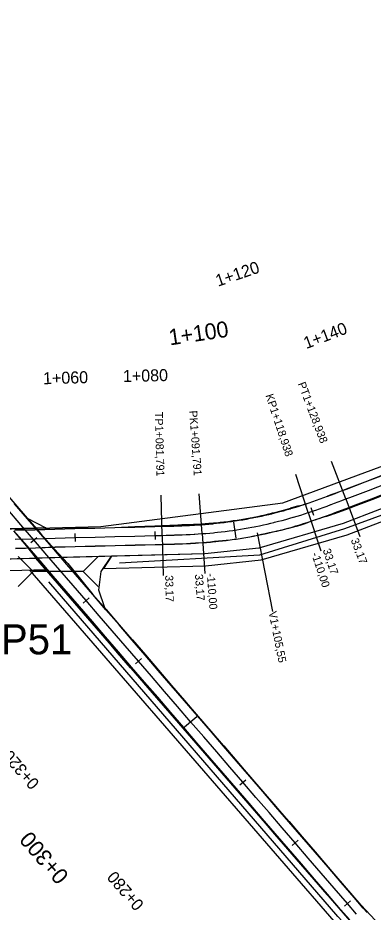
# Model space of a CAD drawing. Extents: x -636600 to -628587, y -1090963 to -1085869.
# Drawn here: x -634262.6 to -634173.7, y -1089734.6 to -1089511.2 of the extents above; entities that cross this region are included whole.
import ezdxf

# ---------------------------------------------------------------- set-up
doc = ezdxf.new("R2010")
doc.units = 0
for name, color, linetype in [('01_PARCELY_NÁVRH_PC', 7, 'Continuous'), ('03_PC_OBJEKTY_NÁVRH', 7, 'Continuous'), ('06_ÚSES_IP_NAVRH', 7, 'Continuous'), ('HEKTOMETRY100', 7, 'Continuous'), ('HEKTOMETRY20', 7, 'Continuous'), ('HL_BODY', 7, 'Continuous'), ('POLOMERY', 7, 'Continuous'), ('situace_osa', 7, 'Continuous'), ('situace_těleso', 7, 'Continuous'), ('situace_vozovka', 7, 'Continuous'), ('VRCHOLY', 7, 'Continuous')]:
    doc.layers.add(name, color=color, linetype=linetype)

msp = doc.modelspace()

# ---------------------------------------------------------------- linework, layer by layer
at = {"layer": '01_PARCELY_NÁVRH_PC'}
for points in [[(-634282.68, -1089639.34), (-634277.64, -1089635.98), (-634275.38, -1089630.36), (-634277.03, -1089623.88), (-634397.87, -1089484.5), (-634407.56, -1089471.12), (-634411.27, -1089463.23), (-634414.46, -1089459.89), (-634418.79, -1089458.32), (-634409.44, -1089459.4), (-634393.19, -1089459.38), (-634397.97, -1089462.32), (-634400.43, -1089467.06), (-634400.07, -1089472.66), (-634396.52, -1089478.17), (-634260.28, -1089636.15), (-634255.65, -1089638.62)], [(-634241.21, -1089648.73), (-634215.69, -1089648.05), (-634201.72, -1089646.6), (-634180.27, -1089640.34), (-634152.9, -1089629.84), (-634123.42, -1089619.33), (-634124.43, -1089616.51), (-634153.94, -1089627.03), (-634181.23, -1089637.49), (-634202.3, -1089643.64), (-634215.89, -1089645.05), (-634239.18, -1089645.67)], [(-634436.06, -1089715.46), (-634425.38, -1089707.44), (-634425.28, -1089705.95), (-634412.34, -1089696.86), (-634389.23, -1089679.76), (-634353.24, -1089657.77), (-634341.16, -1089651.61), (-634331.8, -1089648.15), (-634258.18, -1089646.18), (-634255.64, -1089649.11), (-634331.22, -1089651.14), (-634339.96, -1089654.36), (-634351.77, -1089660.39), (-634387.55, -1089682.25), (-634410.59, -1089699.3), (-634427.51, -1089711.19)], [(-634258.18, -1089646.18), (-634176.9, -1089739.82), (-634077.43, -1089845.93), (-634067.68, -1089858), (-634058.64, -1089871.16), (-634045.93, -1089893.26), (-634037.74, -1089903.59), (-634027.4, -1089914.11), (-634040.58, -1089892.03), (-634056.88, -1089864.72), (-634067.09, -1089851.03), (-634070.76, -1089846.11), (-634158.26, -1089752.56), (-634176.72, -1089732.83), (-634240.83, -1089658.58), (-634242.34, -1089654.2), (-634241.75, -1089649.53), (-634239.18, -1089645.67)], [(-634259.52, -1089649.22), (-634255.64, -1089649.11), (-634176.9, -1089739.82), (-634077.43, -1089845.93), (-634067.68, -1089858), (-634058.64, -1089871.16), (-634045.93, -1089893.26), (-634070.08, -1089859.8), (-634079.7, -1089847.9), (-634179.12, -1089741.83)]]:
    msp.add_lwpolyline(points, close=True, dxfattribs=at)
for points in [[(-634431.43, -1089704.66), (-634389.8, -1089674.12), (-634343.84, -1089646.78), (-634333.24, -1089642.69), (-634321.7, -1089640.37), (-634241.91, -1089638.25), (-634196.34, -1089632.38), (-634140.85, -1089611.84), (-634133.43, -1089607.99), (-634103.65, -1089597.17), (-634055.12, -1089591.81), (-634023.67, -1089589.12), (-634000.19, -1089587.56)], [(-633985.38, -1089596.54), (-634095.63, -1089606.53), (-634109.59, -1089609.87), (-634119.39, -1089614.71), (-634153.94, -1089627.03), (-634181.23, -1089637.49), (-634202.3, -1089643.64), (-634215.89, -1089645.05), (-634331.8, -1089648.15), (-634341.16, -1089651.61), (-634353.24, -1089657.77), (-634389.23, -1089679.76), (-634412.34, -1089696.86), (-634425.28, -1089705.95)]]:
    msp.add_lwpolyline(points, dxfattribs=at)
at = {"layer": '03_PC_OBJEKTY_NÁVRH'}
for points in [[(-634262.52, -1089653.26), (-634258.77, -1089649.5), (-634262.52, -1089645.76)], [(-634242.52, -1089653.25), (-634246.27, -1089649.5), (-634242.52, -1089645.75)], [(-634246.27, -1089649.5), (-634258.77, -1089649.5)]]:
    msp.add_lwpolyline(points, dxfattribs=at)
at = {"layer": '06_ÚSES_IP_NAVRH'}
for points in [[(-634237.23, -1089647.3), (-634202.07, -1089645.3), (-634180.78, -1089638.73), (-634125.21, -1089618.48)], [(-634061.77, -1089868.68), (-634079.73, -1089845.5), (-634182.6, -1089735.66), (-634254.9, -1089652.07)]]:
    msp.add_lwpolyline(points, dxfattribs=at)
at = {"layer": 'HEKTOMETRY100'}
for points in [[(-634208.69, -1089637.18), (-634208.1, -1089641.14)], [(-634220.92, -1089688.33), (-634217.89, -1089685.72)]]:
    msp.add_lwpolyline(points, dxfattribs=at)
at = {"layer": 'HEKTOMETRY20'}
for points in [[(-634189.3, -1089633.52), (-634188.66, -1089635.41)], [(-634228.36, -1089639.52), (-634228.31, -1089641.52)], [(-634259.38, -1089642.28), (-634257.87, -1089640.97)], [(-634248.35, -1089640.04), (-634248.3, -1089642.04)], [(-634246.31, -1089657.41), (-634244.8, -1089656.1)], [(-634233.23, -1089672.54), (-634231.72, -1089671.24)], [(-634207.08, -1089702.81), (-634205.57, -1089701.51)], [(-634194.01, -1089717.95), (-634192.5, -1089716.64)], [(-634180.93, -1089733.08), (-634179.42, -1089731.77)]]:
    msp.add_lwpolyline(points, dxfattribs=at)
at = {"layer": 'HL_BODY'}
for points in [[(-634180.59, -1089631.38), (-634184.15, -1089622.04)], [(-634189.99, -1089634.8), (-634193.12, -1089625.31)], [(-634226.54, -1089640.47), (-634226.81, -1089630.47)], [(-634216.55, -1089640.05), (-634217.27, -1089630.08)]]:
    msp.add_lwpolyline(points, dxfattribs=at)
at = {"layer": 'POLOMERY'}
for points in [[(-634180.59, -1089631.38), (-634177.03, -1089640.73)], [(-634189.99, -1089634.8), (-634186.86, -1089644.3)], [(-634226.54, -1089640.47), (-634226.28, -1089650.47)], [(-634216.55, -1089640.05), (-634215.84, -1089650.03)]]:
    msp.add_lwpolyline(points, dxfattribs=at)
at = {"layer": 'situace_osa'}
for points in [[(-634263.32, -1089641.44), (-634258.32, -1089641.31), (-634253.33, -1089641.17), (-634248.33, -1089641.04), (-634243.33, -1089640.91), (-634238.33, -1089640.78), (-634233.33, -1089640.65), (-634228.33, -1089640.52), (-634226.54, -1089640.47), (-634225.54, -1089640.44), (-634224.54, -1089640.42), (-634223.54, -1089640.39), (-634223.34, -1089640.38), (-634222.55, -1089640.35), (-634221.55, -1089640.32), (-634220.55, -1089640.28), (-634219.55, -1089640.23), (-634218.55, -1089640.18), (-634218.34, -1089640.17), (-634217.55, -1089640.12), (-634216.55, -1089640.05), (-634215.59, -1089639.98), (-634214.62, -1089639.9), (-634213.66, -1089639.81), (-634213.36, -1089639.78), (-634212.69, -1089639.71), (-634211.73, -1089639.6), (-634210.76, -1089639.48), (-634209.8, -1089639.36), (-634208.84, -1089639.23), (-634208.4, -1089639.16), (-634207.88, -1089639.08), (-634206.93, -1089638.93), (-634205.97, -1089638.78), (-634205.01, -1089638.61), (-634204.06, -1089638.43), (-634203.47, -1089638.32), (-634203.11, -1089638.25), (-634202.16, -1089638.06), (-634201.21, -1089637.86), (-634200.26, -1089637.65), (-634199.32, -1089637.43), (-634198.58, -1089637.25), (-634198.38, -1089637.2), (-634197.43, -1089636.97), (-634196.5, -1089636.73), (-634195.56, -1089636.48), (-634194.62, -1089636.22), (-634193.75, -1089635.97), (-634193.69, -1089635.95), (-634192.76, -1089635.68), (-634191.84, -1089635.39), (-634190.91, -1089635.1), (-634189.99, -1089634.8), (-634189.04, -1089634.49), (-634188.98, -1089634.47), (-634188.1, -1089634.16), (-634187.15, -1089633.83), (-634186.21, -1089633.49), (-634185.27, -1089633.15), (-634184.33, -1089632.8), (-634184.28, -1089632.78), (-634183.4, -1089632.45), (-634182.46, -1089632.1), (-634181.53, -1089631.74), (-634180.59, -1089631.38), (-634179.6, -1089631.01), (-634174.93, -1089629.23), (-634170.26, -1089627.45)], [(-634177.9, -1089735.06), (-634180.18, -1089732.43), (-634183.45, -1089728.64), (-634186.71, -1089724.86), (-634189.98, -1089721.08), (-634193.25, -1089717.29), (-634196.52, -1089713.51), (-634199.79, -1089709.73), (-634203.06, -1089705.94), (-634206.33, -1089702.16), (-634209.6, -1089698.38), (-634212.86, -1089694.59), (-634216.13, -1089690.81), (-634219.4, -1089687.02), (-634222.67, -1089683.24), (-634225.94, -1089679.46), (-634229.21, -1089675.67), (-634232.48, -1089671.89), (-634235.75, -1089668.11), (-634239.01, -1089664.32), (-634242.28, -1089660.54), (-634245.55, -1089656.76), (-634248.82, -1089652.97), (-634252.09, -1089649.19), (-634255.36, -1089645.41), (-634258.63, -1089641.62), (-634261.9, -1089637.84), (-634265.16, -1089634.05)]]:
    msp.add_lwpolyline(points, dxfattribs=at)
at = {"layer": 'situace_těleso'}
for points in [[(-634263.38, -1089639.11), (-634258.39, -1089638.98), (-634253.39, -1089638.85), (-634248.39, -1089638.72), (-634243.39, -1089638.64), (-634238.39, -1089638.51), (-634233.4, -1089638.27), (-634228.4, -1089638.1), (-634226.61, -1089638.04), (-634225.61, -1089638.01), (-634224.61, -1089637.97), (-634223.62, -1089637.93), (-634223.41, -1089637.92), (-634222.63, -1089637.86), (-634221.64, -1089637.8), (-634220.65, -1089637.77), (-634219.67, -1089637.74), (-634218.69, -1089637.7), (-634218.48, -1089637.7), (-634217.71, -1089637.66), (-634216.73, -1089637.6), (-634215.78, -1089637.54), (-634214.84, -1089637.47), (-634213.89, -1089637.4), (-634213.6, -1089637.37), (-634212.95, -1089637.31), (-634212.01, -1089637.21), (-634211.06, -1089637.11), (-634210.12, -1089636.99), (-634209.18, -1089636.87), (-634208.74, -1089636.8), (-634208.24, -1089636.73), (-634207.3, -1089636.59), (-634206.37, -1089636.44), (-634205.43, -1089636.27), (-634204.5, -1089636.1), (-634203.92, -1089635.99), (-634203.57, -1089635.92), (-634202.64, -1089635.73), (-634201.71, -1089635.53), (-634200.79, -1089635.33), (-634199.86, -1089635.11), (-634199.14, -1089634.93), (-634198.94, -1089634.88), (-634198.02, -1089634.65), (-634197.1, -1089634.41), (-634196.19, -1089634.16), (-634195.28, -1089633.9), (-634194.42, -1089633.65), (-634194.37, -1089633.64), (-634193.46, -1089633.36), (-634192.54, -1089633.14), (-634191.61, -1089632.91), (-634190.72, -1089632.59), (-634189.77, -1089632.33), (-634189.71, -1089632.32), (-634188.84, -1089632.03), (-634187.91, -1089631.69), (-634186.99, -1089631.35), (-634186.06, -1089631), (-634185.13, -1089630.65), (-634185.08, -1089630.63), (-634184.21, -1089630.3), (-634183.27, -1089629.95), (-634182.34, -1089629.6), (-634181.4, -1089629.26), (-634180.41, -1089628.89), (-634175.74, -1089627.08), (-634171.1, -1089625.24)], [(-634169.36, -1089629.78), (-634174.03, -1089631.57), (-634178.7, -1089633.36), (-634179.7, -1089633.74), (-634180.63, -1089634.09), (-634181.57, -1089634.45), (-634182.52, -1089634.79), (-634183.42, -1089635.09), (-634183.47, -1089635.1), (-634184.44, -1089635.42), (-634185.4, -1089635.73), (-634186.37, -1089636.03), (-634187.34, -1089636.34), (-634188.25, -1089636.62), (-634188.31, -1089636.64), (-634189.28, -1089636.96), (-634190.19, -1089637.37), (-634191.12, -1089637.7), (-634192.07, -1089637.98), (-634193.02, -1089638.26), (-634193.08, -1089638.27), (-634193.98, -1089638.51), (-634194.94, -1089638.76), (-634195.9, -1089639.01), (-634196.86, -1089639.25), (-634197.82, -1089639.46), (-634198.04, -1089639.51), (-634198.79, -1089639.67), (-634199.76, -1089639.87), (-634200.73, -1089640.06), (-634201.7, -1089640.28), (-634202.66, -1089640.5), (-634203.03, -1089640.58), (-634203.63, -1089640.71), (-634204.6, -1089640.91), (-634205.57, -1089641.1), (-634206.55, -1089641.26), (-634207.53, -1089641.4), (-634208.05, -1089641.47), (-634208.51, -1089641.53), (-634209.5, -1089641.65), (-634210.48, -1089641.76), (-634211.46, -1089641.87), (-634212.45, -1089641.96), (-634213.13, -1089642.02), (-634213.43, -1089642.05), (-634214.42, -1089642.15), (-634215.4, -1089642.24), (-634216.39, -1089642.33), (-634217.41, -1089642.4), (-634218.21, -1089642.46), (-634218.42, -1089642.47), (-634219.44, -1089642.53), (-634220.45, -1089642.59), (-634221.46, -1089642.64), (-634222.47, -1089642.68), (-634223.26, -1089642.7), (-634223.47, -1089642.71), (-634224.48, -1089642.74), (-634225.48, -1089642.76), (-634226.48, -1089642.78), (-634228.27, -1089642.83), (-634233.27, -1089642.95), (-634238.27, -1089643.08), (-634243.27, -1089643.21), (-634248.27, -1089643.34), (-634253.27, -1089643.44), (-634258.26, -1089643.64), (-634263.26, -1089643.85)], [(-634263.46, -1089632.58), (-634260.14, -1089636.32), (-634256.9, -1089640.13), (-634253.57, -1089643.86), (-634250.12, -1089647.49), (-634246.99, -1089651.39), (-634243.84, -1089655.28), (-634240.54, -1089659.03), (-634237.29, -1089662.83), (-634233.96, -1089666.57), (-634230.68, -1089670.34), (-634227.42, -1089674.13), (-634224.18, -1089677.94), (-634220.94, -1089681.75), (-634217.7, -1089685.55), (-634214.4, -1089689.31), (-634211.11, -1089693.07), (-634207.85, -1089696.87), (-634204.61, -1089700.67), (-634201.35, -1089704.47), (-634198.06, -1089708.23), (-634194.76, -1089711.99), (-634191.48, -1089715.76), (-634188.23, -1089719.57), (-634184.99, -1089723.37), (-634181.74, -1089727.17), (-634178.45, -1089730.94), (-634176.18, -1089733.57), (-634175.22, -1089734.68)], [(-634179.61, -1089736.54), (-634181.9, -1089733.92), (-634185.2, -1089730.16), (-634188.49, -1089726.4), (-634191.79, -1089722.63), (-634195.08, -1089718.87), (-634198.34, -1089715.08), (-634201.58, -1089711.28), (-634204.83, -1089707.47), (-634208.08, -1089703.67), (-634211.33, -1089699.87), (-634214.59, -1089696.09), (-634217.92, -1089692.35), (-634221.23, -1089688.61), (-634224.54, -1089684.86), (-634227.84, -1089681.1), (-634231.13, -1089677.33), (-634234.41, -1089673.56), (-634237.69, -1089669.78), (-634240.9, -1089665.95), (-634244.1, -1089662.11), (-634247.29, -1089658.26), (-634250.6, -1089654.51), (-634254, -1089650.84), (-634257.32, -1089647.1), (-634260.41, -1089643.16), (-634263.65, -1089639.35)]]:
    msp.add_lwpolyline(points, dxfattribs=at)
at = {"layer": 'situace_vozovka'}
for points in [[(-634263.38, -1089639.19), (-634258.38, -1089639.06), (-634253.38, -1089638.93), (-634248.39, -1089638.79), (-634243.39, -1089638.66), (-634238.39, -1089638.53), (-634233.39, -1089638.4), (-634228.39, -1089638.27), (-634226.6, -1089638.22), (-634225.6, -1089638.19), (-634224.61, -1089638.17), (-634223.61, -1089638.14), (-634223.41, -1089638.13), (-634222.62, -1089638.11), (-634221.63, -1089638.07), (-634220.64, -1089638.03), (-634219.66, -1089637.99), (-634218.67, -1089637.93), (-634218.47, -1089637.92), (-634217.69, -1089637.88), (-634216.71, -1089637.81), (-634215.77, -1089637.74), (-634214.82, -1089637.66), (-634213.88, -1089637.57), (-634213.58, -1089637.54), (-634212.93, -1089637.47), (-634211.99, -1089637.37), (-634211.04, -1089637.25), (-634210.1, -1089637.13), (-634209.16, -1089637), (-634208.72, -1089636.94), (-634208.22, -1089636.86), (-634207.28, -1089636.71), (-634206.35, -1089636.56), (-634205.41, -1089636.39), (-634204.48, -1089636.22), (-634203.9, -1089636.11), (-634203.55, -1089636.04), (-634202.61, -1089635.85), (-634201.69, -1089635.66), (-634200.76, -1089635.45), (-634199.83, -1089635.24), (-634199.11, -1089635.07), (-634198.91, -1089635.02), (-634197.99, -1089634.79), (-634197.07, -1089634.55), (-634196.15, -1089634.31), (-634195.23, -1089634.05), (-634194.38, -1089633.81), (-634194.32, -1089633.79), (-634193.41, -1089633.52), (-634192.5, -1089633.25), (-634191.6, -1089632.96), (-634190.69, -1089632.67), (-634189.76, -1089632.35), (-634189.71, -1089632.34), (-634188.83, -1089632.04), (-634187.91, -1089631.71), (-634186.98, -1089631.38), (-634186.05, -1089631.04), (-634185.12, -1089630.69), (-634185.06, -1089630.67), (-634184.19, -1089630.34), (-634183.26, -1089629.99), (-634182.33, -1089629.64), (-634181.39, -1089629.28), (-634180.4, -1089628.9), (-634175.73, -1089627.12), (-634171.06, -1089625.34)], [(-634263.26, -1089643.69), (-634258.26, -1089643.56), (-634253.27, -1089643.42), (-634248.27, -1089643.29), (-634243.27, -1089643.16), (-634238.27, -1089643.03), (-634233.27, -1089642.9), (-634228.27, -1089642.77), (-634226.48, -1089642.72), (-634225.48, -1089642.69), (-634224.48, -1089642.66), (-634223.48, -1089642.64), (-634223.27, -1089642.63), (-634222.47, -1089642.6), (-634221.46, -1089642.57), (-634220.45, -1089642.53), (-634219.44, -1089642.48), (-634218.42, -1089642.43), (-634218.21, -1089642.42), (-634217.41, -1089642.37), (-634216.39, -1089642.3), (-634215.41, -1089642.22), (-634214.42, -1089642.14), (-634213.43, -1089642.05), (-634213.13, -1089642.02), (-634212.45, -1089641.95), (-634211.47, -1089641.84), (-634210.48, -1089641.72), (-634209.5, -1089641.59), (-634208.52, -1089641.45), (-634208.07, -1089641.39), (-634207.55, -1089641.31), (-634206.57, -1089641.16), (-634205.59, -1089640.99), (-634204.62, -1089640.82), (-634203.64, -1089640.64), (-634203.04, -1089640.53), (-634202.67, -1089640.46), (-634201.7, -1089640.26), (-634200.73, -1089640.06), (-634199.77, -1089639.84), (-634198.8, -1089639.62), (-634198.05, -1089639.44), (-634197.84, -1089639.39), (-634196.88, -1089639.15), (-634195.92, -1089638.9), (-634194.97, -1089638.65), (-634194.01, -1089638.39), (-634193.12, -1089638.13), (-634193.06, -1089638.11), (-634192.12, -1089637.83), (-634191.17, -1089637.54), (-634190.23, -1089637.25), (-634189.28, -1089636.94), (-634188.32, -1089636.62), (-634188.26, -1089636.6), (-634187.36, -1089636.29), (-634186.4, -1089635.95), (-634185.44, -1089635.61), (-634184.49, -1089635.26), (-634183.55, -1089634.91), (-634183.49, -1089634.89), (-634182.6, -1089634.55), (-634181.66, -1089634.2), (-634180.73, -1089633.84), (-634179.79, -1089633.49), (-634178.8, -1089633.11), (-634174.13, -1089631.33), (-634169.45, -1089629.55)], [(-634175.24, -1089734.69), (-634176.2, -1089733.59), (-634178.47, -1089730.96), (-634181.74, -1089727.17), (-634185.01, -1089723.39), (-634188.28, -1089719.61), (-634191.55, -1089715.82), (-634194.82, -1089712.04), (-634198.09, -1089708.26), (-634201.36, -1089704.47), (-634204.62, -1089700.69), (-634207.89, -1089696.9), (-634211.16, -1089693.12), (-634214.43, -1089689.34), (-634217.7, -1089685.55), (-634220.97, -1089681.77), (-634224.24, -1089677.99), (-634227.51, -1089674.2), (-634230.77, -1089670.42), (-634234.04, -1089666.64), (-634237.31, -1089662.85), (-634240.58, -1089659.07), (-634243.85, -1089655.29), (-634247.12, -1089651.5), (-634250.39, -1089647.72), (-634253.66, -1089643.93), (-634256.92, -1089640.15), (-634260.19, -1089636.37), (-634263.46, -1089632.58)], [(-634179.6, -1089736.53), (-634181.88, -1089733.9), (-634185.15, -1089730.11), (-634188.42, -1089726.33), (-634191.69, -1089722.55), (-634194.95, -1089718.76), (-634198.22, -1089714.98), (-634201.49, -1089711.2), (-634204.76, -1089707.41), (-634208.03, -1089703.63), (-634211.3, -1089699.85), (-634214.57, -1089696.06), (-634217.84, -1089692.28), (-634221.1, -1089688.5), (-634224.37, -1089684.71), (-634227.64, -1089680.93), (-634230.91, -1089677.14), (-634234.18, -1089673.36), (-634237.45, -1089669.58), (-634240.72, -1089665.79), (-634243.99, -1089662.01), (-634247.25, -1089658.23), (-634250.52, -1089654.44), (-634253.79, -1089650.66), (-634257.06, -1089646.88), (-634260.33, -1089643.09), (-634263.6, -1089639.31)]]:
    msp.add_lwpolyline(points, dxfattribs=at)
at = {"layer": 'VRCHOLY'}
msp.add_lwpolyline([(-634202.79, -1089639.84), (-634198.91, -1089659.46)], dxfattribs=at)

# ---------------------------------------------------------------- texts
at = {"layer": '03_PC_OBJEKTY_NÁVRH'}
msp.add_text('P51', height=7.5, dxfattribs=at).set_placement((-634266.86, -1089670.19))
at = {"layer": 'HEKTOMETRY100'}
for s, rotation, p in [('1+100', 8.3886, (-634224.57, -1089593.03)), ('0+300', 130.8248, (-634249.66, -1089725.42))]:
    msp.add_text(s, height=4, rotation=rotation, dxfattribs=at).set_placement(p)
at = {"layer": 'HEKTOMETRY20'}
for s, rotation, p in [('1+120', 18.7766, (-634212.56, -1089578.38)), ('1+140', 20.8573, (-634190.46, -1089593.95)), ('1+060', 1.5085, (-634256.29, -1089602.74)), ('1+080', 1.5085, (-634236.3, -1089602.21)), ('0+320', 130.8248, (-634257.06, -1089702.32)), ('0+280', 130.8248, (-634230.91, -1089732.59))]:
    msp.add_text(s, height=3, rotation=rotation, dxfattribs=at).set_placement(p)
at = {"layer": 'HL_BODY'}
for s, rotation, p in [('PT1+128,938', 290.8573, (-634192.63, -1089602.6)), ('KP1+118,938', 288.2529, (-634200.7, -1089605.51)), ('TP1+081,791', 271.5085, (-634228.36, -1089609.66)), ('PK1+091,791', 274.1128, (-634219.76, -1089609.36))]:
    msp.add_text(s, height=2, rotation=rotation, dxfattribs=at).set_placement(p)
at = {"layer": 'POLOMERY'}
for s, rotation, p in [('33,17', 290.8573, (-634179.37, -1089641.62)), ('33,17', 288.2529, (-634186.38, -1089644.14)), ('-110,00', 288.2529, (-634189.23, -1089645.08)), ('33,17', 271.5085, (-634225.78, -1089650.45)), ('33,17', 274.1128, (-634218.33, -1089650.21)), ('-110,00', 274.1128, (-634215.34, -1089649.99))]:
    msp.add_text(s, height=2, rotation=rotation, dxfattribs=at).set_placement(p)
at = {"layer": 'VRCHOLY'}
msp.add_text('V1+105,55', height=2, rotation=281.1829, dxfattribs=at).set_placement((-634199.9, -1089659.66))

doc.saveas('drawing.dxf')
